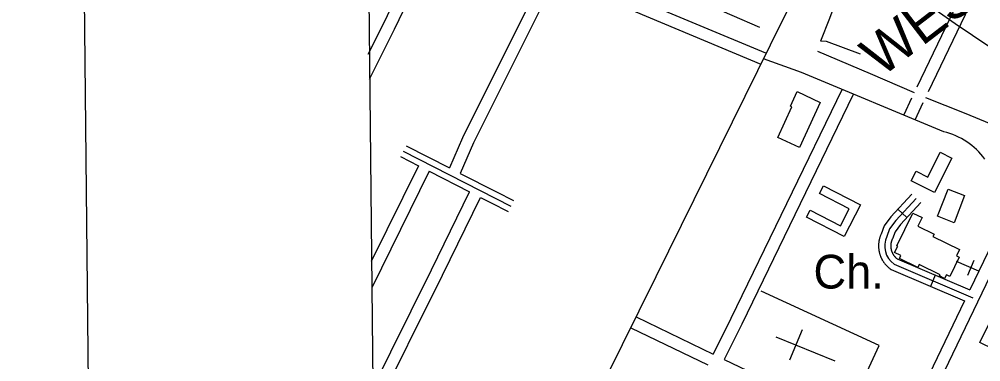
# Model space of a CAD drawing. Extents: x 3651524 to 3689615, y 505651 to 531377.
# Drawn here: x 3654864 to 3657229, y 514096 to 514939 of the extents above; entities that cross this region are included whole.
import ezdxf

# ---------------------------------------------------------------- set-up
doc = ezdxf.new("R2010")
doc.units = 0
for name, color, linetype in [('V-ANNO-SYMB', 7, 'Continuous'), ('V-BLDG-OTLN', 7, 'Continuous'), ('V-CHAN-NAID', 7, 'Continuous'), ('V-GRID-FRAM', 7, 'Continuous'), ('V-RAIL-TRAK', 7, 'Continuous'), ('V-ROAD-CNTR', 7, 'Continuous'), ('V-SITE-OTLN', 7, 'Continuous'), ('V-SITE-OTLN-IDEN', 7, 'Continuous'), ('V-TOPO-SHOR', 7, 'Continuous')]:
    doc.layers.add(name, color=color, linetype=linetype)

msp = doc.modelspace()

# ---------------------------------------------------------------- linework, layer by layer
at = {"layer": 'V-ANNO-SYMB'}
msp.add_lwpolyline([(3655110.709, 506888.512), (3688191.993, 507244.585), (3687945.344, 530159.832), (3654864.059, 529803.76), (3655110.709, 506888.512)], dxfattribs=at)
at = {"layer": 'V-BLDG-OTLN'}
for points in [[(3656834.106, 514734.473), (3656782.934, 514623.505), (3656729.373, 514648.204), (3656764.212, 514723.758), (3656760.688, 514725.383), (3656777.018, 514760.796)], [(3657158.089, 514597.505), (3657115.35, 514512.453), (3657057.908, 514541.318), (3657069.813, 514565.009), (3657098.45, 514550.619), (3657129.284, 514611.98)], [(3656842.44, 514529.409), (3656933.442, 514482.375), (3656892.953, 514404.037), (3656800.466, 514451.839), (3656809.505, 514469.328), (3656883.968, 514430.843), (3656905.457, 514472.422), (3656832.48, 514510.138)], [(3657122.254, 514454.164), (3657148.401, 514521.219), (3657189.271, 514505.282), (3657163.123, 514438.227)], [(3657061.705, 514462.236), (3657084.473, 514451.242), (3657074.063, 514429.685), (3657114.005, 514410.395), (3657111.056, 514404.285), (3657176.563, 514372.65), (3657168.942, 514356.866), (3657175.961, 514353.477), (3657153.087, 514306.11), (3657144.231, 514310.387), (3657139.84, 514301.298), (3657127.186, 514307.409), (3657128.656, 514310.456), (3657077.44, 514335.19), (3657074.21, 514328.503), (3657028.716, 514350.474), (3657032.105, 514357.495), (3657017.038, 514364.771), (3657024.696, 514380.625), (3657022.748, 514381.567)], [(3657252.691, 514197.286), (3657440.257, 514105.8), (3657414.489, 514052.971), (3657340.868, 514088.879), (3657341.196, 514089.553), (3657334.869, 514092.637), (3657334.081, 514091.019), (3657226.463, 514143.509)]]:
    msp.add_lwpolyline(points, close=True, dxfattribs=at)
msp.add_lwpolyline([(3656899.874, 513964.264), (3656978.862, 514136.111), (3656688.728, 514270.299)], dxfattribs=at)
at = {"layer": 'V-GRID-FRAM'}
msp.add_lwpolyline([(3655577.191, 529244.355), (3687244.414, 529585.207), (3687448.048, 511403.469), (3655764.959, 511062.446), (3655577.191, 529244.355)], dxfattribs=at)
at = {"layer": 'V-RAIL-TRAK'}
msp.add_lwpolyline([(3656994.076, 515047.747), (3657105.069, 514970.799), (3657166.102, 514928.428), (3657251.364, 514871.481), (3657382.891, 514781.73), (3657445.666, 514738.898), (3657502.343, 514700.625), (3657624.534, 514620.046), (3657696.96, 514574.038), (3657732.292, 514553.056), (3657795.889, 514518.578), (3657843.355, 514494.899), (3657922.647, 514459.028), (3658024.488, 514414.992), (3658106.425, 514381.161), (3658188.117, 514347.101), (3658276.069, 514310.043), (3658352.66, 514278.241), (3658430.613, 514244.758), (3658553.331, 514191.666), (3658647.596, 514153.723), (3658745.038, 514111.927), (3658817.017, 514083.077)], dxfattribs=at)
at = {"layer": 'V-ROAD-CNTR'}
for p, q in [((3655815.421, 514627.84), (3655922.104, 514573.338)), ((3655801.773, 514601.124), (3655845.794, 514578.634)), ((3655845.794, 514578.634), (3655729.542, 514343.022)), ((3655872.513, 514564.985), (3655731.077, 514278.335)), ((3655872.513, 514564.985), (3655971.551, 514514.387)), ((3655948.876, 514559.66), (3656038.049, 514514.103)), ((3655998.271, 514500.736), (3656024.401, 514487.387)), ((3657047.285, 514451.314), (3657025.228, 514471.649)), ((3657117.032, 514309.408), (3657105.243, 514281.822))]:
    msp.add_line(p, q, dxfattribs=at)
for points in [[(3657821.364, 517115.979), (3657494.654, 516454.852), (3657091.838, 515639.148), (3656710.83, 514875.472), (3656430.01, 514305.598), (3656056.096, 513550.048), (3655742.777, 512921.615)], [(3657458.709, 515573.845), (3657213.181, 515067.513), (3657071.929, 514772.098)], [(3657485.609, 515560.563), (3657240.21, 515054.497), (3657099.543, 514760.302)], [(3655720.911, 515327.716), (3655767.537, 515308.504), (3655878.918, 515258.76), (3656020.875, 515198.997), (3656192.681, 515126.846), (3656368.799, 515054.409), (3656548.724, 514978.346), (3656684.978, 514919.695)], [(3656700.657, 514855.668), (3656357.856, 514998.886), (3655887.908, 515194.778)], [(3655902.288, 515155.541), (3655785.781, 514914.048), (3655724.451, 514790.853)], [(3655817.5, 515048.837), (3655758.841, 514927.252), (3655721.675, 514852.593)], [(3656155.183, 515050.866), (3655954.014, 514647.425), (3655922.104, 514573.338)], [(3656182.937, 515039.298), (3655981.236, 514634.787), (3655948.876, 514559.66)], [(3656689.093, 514827.986), (3656346.302, 514971.2), (3656182.938, 515039.297)], [(3656827.021, 514860.809), (3656957.187, 514805.626), (3657065.344, 514758.324)], [(3657137.74, 514661.847), (3656788.222, 514808.087), (3656694.875, 514841.827)], [(3656888.182, 514767.156), (3656614.453, 514202.289), (3656571.134, 514115.161)], [(3656915.18, 514754.074), (3656641.383, 514189.069), (3656598.144, 514102.1)], [(3657058.79, 514744.617), (3657039.295, 514703.846)], [(3657086.664, 514733.366), (3657066.361, 514690.904)], [(3657093.017, 514746.653), (3657187.856, 514708.356), (3657356.593, 514638.677)], [(3655808.597, 514614.482), (3656073.123, 514479.34)], [(3657367.31, 514617.763), (3657337.533, 514554.037), (3657202.094, 514273.057)], [(3657394.766, 514605.657), (3657364.635, 514541.173), (3657128.782, 514051.876), (3657054.663, 513895.047)], [(3655727.658, 514020.208), (3655877.883, 514322.507), (3655971.551, 514514.387)], [(3655735.285, 513968.144), (3655904.795, 514309.251), (3655998.271, 514500.736)], [(3656038.048, 514514.103), (3656079.947, 514492.698)], [(3657059.119, 514508.41), (3657008.016, 514452.979), (3656991.419, 514430.654), (3656983.791, 514410.319), (3656983.606, 514409.914), (3656983.113, 514408.808), (3656982.622, 514407.631), (3656982.175, 514406.501), (3656981.758, 514405.394), (3656981.343, 514404.246), (3656980.949, 514403.078), (3656980.577, 514401.92), (3656980.225, 514400.74), (3656979.901, 514399.589), (3656979.587, 514398.4), (3656979.293, 514397.194), (3656979.034, 514396.033), (3656978.78, 514394.828), (3656978.555, 514393.618), (3656978.35, 514392.434), (3656978.168, 514391.241), (3656977.996, 514390.002), (3656977.857, 514388.767), (3656977.74, 514387.606), (3656977.638, 514386.396), (3656977.557, 514385.156), (3656977.5, 514383.917), (3656977.467, 514382.736), (3656977.446, 514381.508), (3656977.457, 514380.242), (3656977.485, 514379.075), (3656977.529, 514377.871), (3656977.6, 514376.61), (3656977.695, 514375.401), (3656977.804, 514374.184), (3656977.94, 514372.989), (3656978.087, 514371.797), (3656978.271, 514370.546), (3656978.467, 514369.359), (3656978.678, 514368.189), (3656978.924, 514366.939), (3656979.187, 514365.77), (3656979.455, 514364.606), (3656979.764, 514363.409), (3656980.078, 514362.244), (3656980.433, 514361.034), (3656980.793, 514359.891), (3656981.157, 514358.78), (3656981.572, 514357.579), (3656982.005, 514356.423), (3656982.433, 514355.322), (3656982.901, 514354.174), (3656983.395, 514353.032), (3656983.89, 514351.94), (3656984.39, 514350.882), (3656984.938, 514349.756), (3656985.513, 514348.652), (3656986.082, 514347.591), (3656986.678, 514346.533), (3656987.295, 514345.471), (3656987.934, 514344.426), (3656988.571, 514343.415), (3656989.249, 514342.38), (3656989.944, 514341.364), (3656990.632, 514340.393), (3656991.358, 514339.4), (3656992.1, 514338.428), (3656992.865, 514337.455), (3656993.637, 514336.518), (3656994.398, 514335.617), (3656995.206, 514334.694), (3656996.063, 514333.751), (3656996.892, 514332.878), (3656997.716, 514332.03), (3656998.589, 514331.166), (3656999.458, 514330.332), (3657000.387, 514329.472), (3657001.299, 514328.666), (3657002.186, 514327.9), (3657003.162, 514327.087), (3657004.108, 514326.335), (3657005.03, 514325.618), (3657006.042, 514324.86), (3657008.286, 514323.256), (3657189.055, 514246.004)], [(3657070.147, 514498.243), (3657019.581, 514443.394), (3657004.72, 514423.404), (3656997.65, 514404.557)], [(3656024.4, 514487.387), (3656066.299, 514465.982)], [(3657081.175, 514488.076), (3657031.146, 514433.809), (3657018.021, 514416.154), (3657011.509, 514398.795), (3657010.95, 514397.574), (3657010.665, 514396.932), (3657010.416, 514396.335), (3657010.161, 514395.691), (3657009.902, 514395.004), (3657009.667, 514394.354), (3657009.447, 514393.7), (3657009.235, 514393.04), (3657009.037, 514392.378), (3657008.843, 514391.691), (3657008.667, 514391.024), (3657008.509, 514390.372), (3657008.35, 514389.665), (3657008.21, 514389), (3657008.085, 514388.322), (3657007.962, 514387.614), (3657007.856, 514386.915), (3657007.764, 514386.258), (3657007.689, 514385.589), (3657007.614, 514384.844), (3657007.556, 514384.152), (3657007.511, 514383.48), (3657007.48, 514382.807), (3657007.459, 514382.064), (3657007.448, 514381.382), (3657007.453, 514380.728), (3657007.471, 514379.983), (3657007.497, 514379.269), (3657007.534, 514378.628), (3657007.589, 514377.917), (3657007.652, 514377.226), (3657007.732, 514376.521), (3657007.819, 514375.817), (3657007.915, 514375.164), (3657008.029, 514374.467), (3657008.158, 514373.759), (3657008.284, 514373.119), (3657008.439, 514372.424), (3657008.601, 514371.724), (3657008.77, 514371.067), (3657008.958, 514370.374), (3657009.139, 514369.754), (3657009.355, 514369.067), (3657009.587, 514368.36), (3657009.8, 514367.747), (3657010.037, 514367.113), (3657010.305, 514366.422), (3657010.561, 514365.796), (3657010.827, 514365.18), (3657011.12, 514364.534), (3657011.438, 514363.858), (3657011.73, 514363.262), (3657012.039, 514362.668), (3657012.374, 514362.043), (3657012.72, 514361.429), (3657013.067, 514360.831), (3657013.426, 514360.244), (3657013.809, 514359.635), (3657014.179, 514359.072), (3657014.568, 514358.502), (3657014.984, 514357.915), (3657015.392, 514357.356), (3657015.808, 514356.812), (3657016.233, 514356.273), (3657016.677, 514355.734), (3657017.152, 514355.171), (3657017.6, 514354.658), (3657018.037, 514354.177), (3657018.526, 514353.664), (3657019.032, 514353.142), (3657019.527, 514352.652), (3657020.036, 514352.164), (3657020.511, 514351.724), (3657021.039, 514351.258), (3657021.596, 514350.776), (3657022.092, 514350.363), (3657022.652, 514349.919), (3657023.238, 514349.462), (3657023.756, 514349.074), (3657023.074, 514349.562), (3657202.094, 514273.057)], [(3657015.68, 514336.409), (3657209.382, 514253.63)], [(3657189.055, 514246.004), (3657101.708, 514064.798), (3657026.454, 513905.568)], [(3656381.09, 514207.057), (3656571.134, 514115.161)], [(3656368.03, 514180.049), (3656557.777, 514088.296)], [(3656598.143, 514102.101), (3656654.606, 514074.798), (3656988.506, 513922.653), (3657026.454, 513905.568)]]:
    msp.add_lwpolyline(points, dxfattribs=at)
for centre, radius, start, end in [((3657100.261, 514496.31), 169.726, 35.384505, 77.242963), ((3657047.32, 514381.239), 54.871, 154.852383, 234.786146)]:
    msp.add_arc(centre, radius, start, end, dxfattribs=at)
at = {"layer": 'V-SITE-OTLN'}
for p, q in [((3657168.081, 514343.413), (3657223.348, 514320.055)), ((3657197.14, 514309.418), (3657212.712, 514346.263)), ((3656789.331, 514174.813), (3656758.751, 514099.848)), ((3656870.772, 514097.881), (3656725.688, 514157.063))]:
    msp.add_line(p, q, dxfattribs=at)
at = {"layer": 'V-TOPO-SHOR'}
for points in [[(3656905.863, 515075.462), (3656892.217, 515037.117), (3656856.733, 514940.923), (3656834.856, 514884.65)], [(3656932.722, 514853.342), (3656849.256, 514883.816), (3656834.856, 514884.65)]]:
    msp.add_lwpolyline(points, dxfattribs=at)

# ---------------------------------------------------------------- texts
at = {"layer": 'V-CHAN-NAID'}
msp.add_text('WESTWEGO TRAFFIC LIGHT (101.4)', height=100, rotation=37.493815, dxfattribs=at).set_placement((3656984.322, 514794.391))
at = {"layer": 'V-SITE-OTLN-IDEN'}
msp.add_text('Ch.', height=82.9998, dxfattribs=at).set_placement((3656817.514, 514276.416))

doc.saveas('drawing.dxf')
